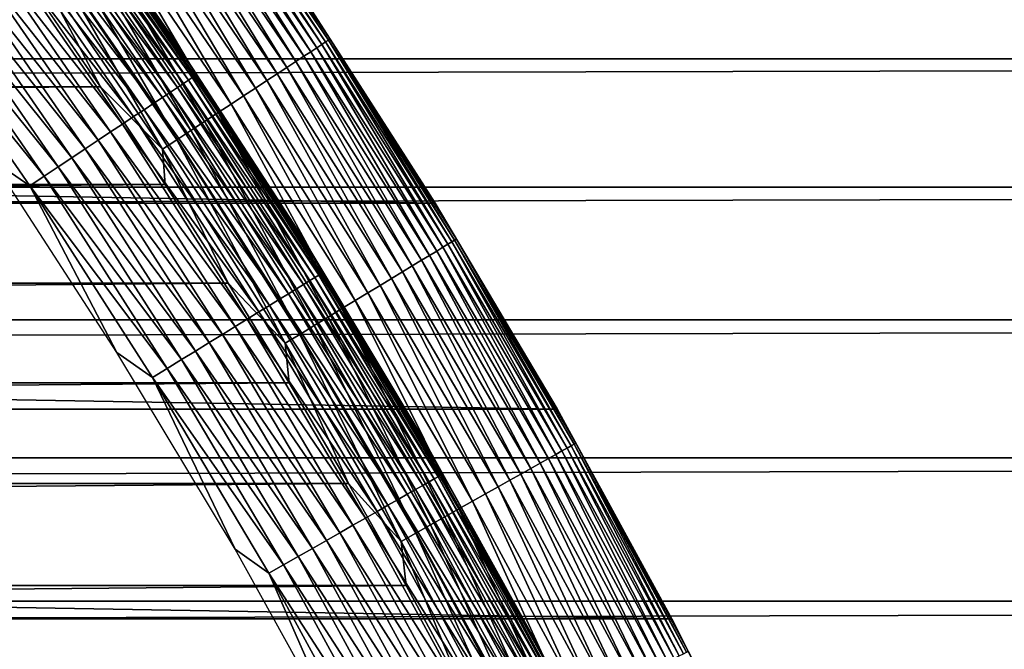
# Model space of a CAD drawing. Header units: millimetres. Extents: x -161 to 161, y -94 to 1149.
# Tile 561 of 656: x 100.12 to 104.64, y -42.94 to -40.05. Entities that reach past the tile are written whole.
import ezdxf

# ---------------------------------------------------------------- set-up
doc = ezdxf.new("R2010")
doc.units = ezdxf.units.MM
doc.header["$LTSCALE"] = 81.481481
for name, color, linetype in [('370', 7, 'CONTINUOUS'), ('371', 7, 'CONTINUOUS'), ('425', 7, 'CONTINUOUS'), ('426', 7, 'CONTINUOUS'), ('427', 7, 'CONTINUOUS'), ('429', 7, 'CONTINUOUS'), ('430', 7, 'CONTINUOUS')]:
    doc.layers.add(name, color=color, linetype=linetype)

msp = doc.modelspace()

# ---------------------------------------------------------------- linework, layer by layer
at = {"layer": '370', "color": 7, "linetype": 'CONTINUOUS', "true_color": 0xffe664}
for points in [[(129, -43.7552, -27.8524), (-129, -43.7552, -27.8524), (129, -36.1067, -8.4551), (129, -43.7552, -27.8524)], [(129, -36.1067, -8.4551), (-129, -43.7552, -27.8524), (1.4959, -37.5073, -12.0071), (129, -36.1067, -8.4551)]]:
    msp.add_3dface(points, dxfattribs=at)
at = {"layer": '371', "color": 7, "linetype": 'CONTINUOUS', "true_color": 0xffe664}
for points in [[(-129, -39.6653, 14.5398), (-129, -40.2291, 15.2072), (129, -39.6653, 14.5398), (-129, -39.6653, 14.5398)], [(129, -39.6653, 14.5398), (-129, -40.2291, 15.2072), (129, -40.2291, 15.2072), (129, -39.6653, 14.5398)], [(-129, -40.2291, 15.2072), (-129, -40.8165, 15.8518), (129, -40.2291, 15.2072), (-129, -40.2291, 15.2072)], [(129, -40.2291, 15.2072), (-129, -40.8165, 15.8518), (129, -40.8165, 15.8518), (129, -40.2291, 15.2072)], [(-129, -40.8165, 15.8518), (-129, -41.4249, 16.4707), (129, -40.8165, 15.8518), (-129, -40.8165, 15.8518)], [(129, -40.8165, 15.8518), (-129, -41.4249, 16.4707), (129, -41.4249, 16.4707), (129, -40.8165, 15.8518)], [(-129, -41.4249, 16.4707), (-129, -42.0574, 17.0665), (129, -41.4249, 16.4707), (-129, -41.4249, 16.4707)], [(129, -41.4249, 16.4707), (-129, -42.0574, 17.0665), (129, -42.0574, 17.0665), (129, -41.4249, 16.4707)], [(-129, -42.0574, 17.0665), (-129, -42.7146, 17.6403), (129, -42.0574, 17.0665), (-129, -42.0574, 17.0665)], [(129, -42.0574, 17.0665), (-129, -42.7146, 17.6403), (129, -42.7146, 17.6403), (129, -42.0574, 17.0665)], [(-129, -42.7146, 17.6403), (-129, -43.3939, 18.1899), (129, -42.7146, 17.6403), (-129, -42.7146, 17.6403)], [(129, -42.7146, 17.6403), (-129, -43.3939, 18.1899), (129, -43.3939, 18.1899), (129, -42.7146, 17.6403)]]:
    msp.add_3dface(points, dxfattribs=at)
at = {"layer": '425', "linetype": 'CONTINUOUS'}
for points in [[(49.8105, -39.9138, -46.2096), (49.5061, -40.3567, -46.2096), (100.1895, -39.9138, -46.2096), (49.8105, -39.9138, -46.2096)], [(100.1895, -39.9138, -46.2096), (49.5061, -40.3567, -46.2096), (100.4939, -40.3567, -46.2096), (100.1895, -39.9138, -46.2096)], [(49.5061, -40.3567, -46.2096), (49.2096, -40.8045, -46.2096), (100.4939, -40.3567, -46.2096), (49.5061, -40.3567, -46.2096)], [(100.4939, -40.3567, -46.2096), (49.2096, -40.8045, -46.2096), (100.7904, -40.8045, -46.2096), (100.4939, -40.3567, -46.2096)], [(49.2096, -40.8045, -46.2096), (48.9214, -41.2568, -46.2096), (100.7904, -40.8045, -46.2096), (49.2096, -40.8045, -46.2096)], [(100.7904, -40.8045, -46.2096), (48.9214, -41.2568, -46.2096), (101.0786, -41.2568, -46.2096), (100.7904, -40.8045, -46.2096)], [(48.9214, -41.2568, -46.2096), (48.6417, -41.7133, -46.2096), (101.0786, -41.2568, -46.2096), (48.9214, -41.2568, -46.2096)], [(101.0786, -41.2568, -46.2096), (48.6417, -41.7133, -46.2096), (101.3583, -41.7133, -46.2096), (101.0786, -41.2568, -46.2096)], [(48.6417, -41.7133, -46.2096), (48.3697, -42.1751, -46.2096), (101.3583, -41.7133, -46.2096), (48.6417, -41.7133, -46.2096)], [(101.3583, -41.7133, -46.2096), (48.3697, -42.1751, -46.2096), (101.6303, -42.1751, -46.2096), (101.3583, -41.7133, -46.2096)], [(48.3697, -42.1751, -46.2096), (48.1055, -42.6424, -46.2096), (101.6303, -42.1751, -46.2096), (48.3697, -42.1751, -46.2096)], [(101.6303, -42.1751, -46.2096), (48.1055, -42.6424, -46.2096), (101.8945, -42.6424, -46.2096), (101.6303, -42.1751, -46.2096)], [(48.1055, -42.6424, -46.2096), (47.8492, -43.1146, -46.2096), (101.8945, -42.6424, -46.2096), (48.1055, -42.6424, -46.2096)], [(101.8945, -42.6424, -46.2096), (47.8492, -43.1146, -46.2096), (102.1508, -43.1146, -46.2096), (101.8945, -42.6424, -46.2096)]]:
    msp.add_3dface(points, dxfattribs=at)
at = {"layer": '426', "linetype": 'CONTINUOUS'}
for points in [[(48.5629, -39.9676, -66.2096), (102.0281, -40.8904, -66.2096), (47.9719, -40.8904, -66.2096), (48.5629, -39.9676, -66.2096)], [(101.4371, -39.9676, -66.2096), (102.0281, -40.8904, -66.2096), (48.5629, -39.9676, -66.2096), (101.4371, -39.9676, -66.2096)], [(47.9719, -40.8904, -66.2096), (102.5874, -41.8339, -66.2096), (47.4126, -41.8339, -66.2096), (47.9719, -40.8904, -66.2096)], [(102.0281, -40.8904, -66.2096), (102.5874, -41.8339, -66.2096), (47.9719, -40.8904, -66.2096), (102.0281, -40.8904, -66.2096)], [(47.4126, -41.8339, -66.2096), (103.1131, -42.7948, -66.2096), (46.8869, -42.7948, -66.2096), (47.4126, -41.8339, -66.2096)], [(102.5874, -41.8339, -66.2096), (103.1131, -42.7948, -66.2096), (47.4126, -41.8339, -66.2096), (102.5874, -41.8339, -66.2096)], [(46.8869, -42.7948, -66.2096), (103.6056, -43.7741, -66.2096), (46.3944, -43.7741, -66.2096), (46.8869, -42.7948, -66.2096)], [(103.1131, -42.7948, -66.2096), (103.6056, -43.7741, -66.2096), (46.8869, -42.7948, -66.2096), (103.1131, -42.7948, -66.2096)]]:
    msp.add_3dface(points, dxfattribs=at)
at = {"layer": '427', "linetype": 'CONTINUOUS'}
for points in [[(102.0281, -40.8904, -66.2096), (101.4371, -39.9676, -66.2096), (102.0283, -40.8906, -47.2096), (102.0281, -40.8904, -66.2096)], [(102.0283, -40.8906, -47.2096), (101.4371, -39.9676, -66.2096), (101.4372, -39.9676, -47.2096), (102.0283, -40.8906, -47.2096)], [(102.5874, -41.8339, -66.2096), (102.0281, -40.8904, -66.2096), (102.5872, -41.8335, -47.2096), (102.5874, -41.8339, -66.2096)], [(102.5872, -41.8335, -47.2096), (102.0281, -40.8904, -66.2096), (102.0283, -40.8906, -47.2096), (102.5872, -41.8335, -47.2096)], [(103.1132, -42.795, -47.2096), (102.5874, -41.8339, -66.2096), (102.5872, -41.8335, -47.2096), (103.1132, -42.795, -47.2096)], [(103.1131, -42.7948, -66.2096), (102.5874, -41.8339, -66.2096), (103.1132, -42.795, -47.2096), (103.1131, -42.7948, -66.2096)], [(103.6056, -43.7741, -66.2096), (103.1131, -42.7948, -66.2096), (103.6058, -43.7742, -47.2096), (103.6056, -43.7741, -66.2096)], [(103.6058, -43.7742, -47.2096), (103.1131, -42.7948, -66.2096), (103.1132, -42.795, -47.2096), (103.6058, -43.7742, -47.2096)]]:
    msp.add_3dface(points, dxfattribs=at)
at = {"layer": '429', "linetype": 'CONTINUOUS'}
for points in [[(100.8991, -39.2684, -46.9017), (101.5082, -40.1633, -46.9017), (100.9165, -39.2562, -46.9773), (100.8991, -39.2684, -46.9017)], [(100.9165, -39.2562, -46.9773), (101.5259, -40.1516, -46.9773), (100.9289, -39.2474, -47.0544), (100.9165, -39.2562, -46.9773)], [(100.9165, -39.2562, -46.9773), (101.5082, -40.1633, -46.9017), (101.5259, -40.1516, -46.9773), (100.9165, -39.2562, -46.9773)], [(100.9289, -39.2474, -47.0544), (101.5387, -40.1433, -47.0544), (100.9364, -39.2421, -47.1325), (100.9289, -39.2474, -47.0544)], [(100.9289, -39.2474, -47.0544), (101.5259, -40.1516, -46.9773), (101.5387, -40.1433, -47.0544), (100.9289, -39.2474, -47.0544)], [(101.4372, -39.9676, -47.2096), (100.9364, -39.2421, -47.1325), (101.5463, -40.1383, -47.1325), (101.4372, -39.9676, -47.2096)], [(100.9364, -39.2421, -47.1325), (101.5387, -40.1433, -47.0544), (101.5463, -40.1383, -47.1325), (100.9364, -39.2421, -47.1325)], [(100.8188, -39.3251, -46.6879), (101.426, -40.2172, -46.6879), (100.8501, -39.303, -46.7565), (100.8188, -39.3251, -46.6879)], [(100.8501, -39.303, -46.7565), (101.458, -40.1962, -46.7565), (100.8769, -39.2841, -46.8279), (100.8501, -39.303, -46.7565)], [(100.8501, -39.303, -46.7565), (101.426, -40.2172, -46.6879), (101.458, -40.1962, -46.7565), (100.8501, -39.303, -46.7565)], [(100.8769, -39.2841, -46.8279), (101.4855, -40.1782, -46.8279), (100.8991, -39.2684, -46.9017), (100.8769, -39.2841, -46.8279)], [(100.8769, -39.2841, -46.8279), (101.458, -40.1962, -46.7565), (101.4855, -40.1782, -46.8279), (100.8769, -39.2841, -46.8279)], [(100.8991, -39.2684, -46.9017), (101.4855, -40.1782, -46.8279), (101.5082, -40.1633, -46.9017), (100.8991, -39.2684, -46.9017)], [(100.7435, -39.3783, -46.5607), (101.3489, -40.2678, -46.5607), (100.7832, -39.3502, -46.6225), (100.7435, -39.3783, -46.5607)], [(100.7832, -39.3502, -46.6225), (101.3895, -40.2411, -46.6225), (100.8188, -39.3251, -46.6879), (100.7832, -39.3502, -46.6225)], [(100.7832, -39.3502, -46.6225), (101.3489, -40.2678, -46.5607), (101.3895, -40.2411, -46.6225), (100.7832, -39.3502, -46.6225)], [(100.8188, -39.3251, -46.6879), (101.3895, -40.2411, -46.6225), (101.426, -40.2172, -46.6879), (100.8188, -39.3251, -46.6879)], [(100.6999, -39.409, -46.5029), (101.3043, -40.297, -46.5029), (100.7435, -39.3783, -46.5607), (100.6999, -39.409, -46.5029)], [(100.7435, -39.3783, -46.5607), (101.3043, -40.297, -46.5029), (101.3489, -40.2678, -46.5607), (100.7435, -39.3783, -46.5607)], [(100.6024, -39.4779, -46.4009), (101.2045, -40.3625, -46.4009), (100.6528, -39.4423, -46.4496), (100.6024, -39.4779, -46.4009)], [(100.6528, -39.4423, -46.4496), (101.2561, -40.3287, -46.4496), (100.6999, -39.409, -46.5029), (100.6528, -39.4423, -46.4496)], [(100.6528, -39.4423, -46.4496), (101.2045, -40.3625, -46.4009), (101.2561, -40.3287, -46.4496), (100.6528, -39.4423, -46.4496)], [(100.6999, -39.409, -46.5029), (101.2561, -40.3287, -46.4496), (101.3043, -40.297, -46.5029), (100.6999, -39.409, -46.5029)], [(100.549, -39.5155, -46.3572), (101.1498, -40.3983, -46.3572), (100.6024, -39.4779, -46.4009), (100.549, -39.5155, -46.3572)], [(100.6024, -39.4779, -46.4009), (101.1498, -40.3983, -46.3572), (101.2045, -40.3625, -46.4009), (100.6024, -39.4779, -46.4009)], [(100.493, -39.5551, -46.3187), (101.0925, -40.4359, -46.3187), (100.549, -39.5155, -46.3572), (100.493, -39.5551, -46.3187)], [(100.549, -39.5155, -46.3572), (101.0925, -40.4359, -46.3187), (101.1498, -40.3983, -46.3572), (100.549, -39.5155, -46.3572)], [(100.4347, -39.5962, -46.2858), (101.0328, -40.4751, -46.2858), (100.493, -39.5551, -46.3187), (100.4347, -39.5962, -46.2858)], [(100.493, -39.5551, -46.3187), (101.0328, -40.4751, -46.2858), (101.0925, -40.4359, -46.3187), (100.493, -39.5551, -46.3187)], [(100.3745, -39.6387, -46.2586), (100.9712, -40.5155, -46.2586), (100.4347, -39.5962, -46.2858), (100.3745, -39.6387, -46.2586)], [(100.4347, -39.5962, -46.2858), (100.9712, -40.5155, -46.2586), (101.0328, -40.4751, -46.2858), (100.4347, -39.5962, -46.2858)], [(100.3127, -39.6824, -46.2372), (100.9079, -40.557, -46.2372), (100.3745, -39.6387, -46.2586), (100.3127, -39.6824, -46.2372)], [(100.3745, -39.6387, -46.2586), (100.9079, -40.557, -46.2372), (100.9712, -40.5155, -46.2586), (100.3745, -39.6387, -46.2586)], [(100.2497, -39.7268, -46.2219), (100.8435, -40.5993, -46.2219), (100.3127, -39.6824, -46.2372), (100.2497, -39.7268, -46.2219)], [(100.3127, -39.6824, -46.2372), (100.8435, -40.5993, -46.2219), (100.9079, -40.557, -46.2372), (100.3127, -39.6824, -46.2372)], [(100.1859, -39.7718, -46.2126), (100.7782, -40.6421, -46.2126), (100.2497, -39.7268, -46.2219), (100.1859, -39.7718, -46.2126)], [(100.2497, -39.7268, -46.2219), (100.7782, -40.6421, -46.2126), (100.8435, -40.5993, -46.2219), (100.2497, -39.7268, -46.2219)], [(100.1895, -39.9138, -46.2096), (100.4939, -40.3567, -46.2096), (100.1859, -39.7718, -46.2126), (100.1895, -39.9138, -46.2096)], [(100.1859, -39.7718, -46.2126), (100.4939, -40.3567, -46.2096), (100.7782, -40.6421, -46.2126), (100.1859, -39.7718, -46.2126)], [(102.0283, -40.8906, -47.2096), (101.4372, -39.9676, -47.2096), (101.5463, -40.1383, -47.1325), (102.0283, -40.8906, -47.2096)], [(101.4855, -40.1782, -46.8279), (102.0631, -41.0925, -46.8279), (101.5082, -40.1633, -46.9017), (101.4855, -40.1782, -46.8279)], [(101.5082, -40.1633, -46.9017), (102.0863, -41.0785, -46.9017), (101.5259, -40.1516, -46.9773), (101.5082, -40.1633, -46.9017)], [(101.5082, -40.1633, -46.9017), (102.0631, -41.0925, -46.8279), (102.0863, -41.0785, -46.9017), (101.5082, -40.1633, -46.9017)], [(101.5259, -40.1516, -46.9773), (102.1045, -41.0674, -46.9773), (101.5387, -40.1433, -47.0544), (101.5259, -40.1516, -46.9773)], [(101.5259, -40.1516, -46.9773), (102.0863, -41.0785, -46.9017), (102.1045, -41.0674, -46.9773), (101.5259, -40.1516, -46.9773)], [(101.5387, -40.1433, -47.0544), (102.1175, -41.0595, -47.0544), (101.5463, -40.1383, -47.1325), (101.5387, -40.1433, -47.0544)], [(101.5387, -40.1433, -47.0544), (102.1045, -41.0674, -46.9773), (102.1175, -41.0595, -47.0544), (101.5387, -40.1433, -47.0544)], [(102.0283, -40.8906, -47.2096), (101.5463, -40.1383, -47.1325), (102.1253, -41.0548, -47.1325), (102.0283, -40.8906, -47.2096)], [(101.5463, -40.1383, -47.1325), (102.1175, -41.0595, -47.0544), (102.1253, -41.0548, -47.1325), (101.5463, -40.1383, -47.1325)], [(101.426, -40.2172, -46.6879), (102.0023, -41.1295, -46.6879), (101.458, -40.1962, -46.7565), (101.426, -40.2172, -46.6879)], [(101.458, -40.1962, -46.7565), (102.0351, -41.1096, -46.7565), (101.4855, -40.1782, -46.8279), (101.458, -40.1962, -46.7565)], [(101.458, -40.1962, -46.7565), (102.0023, -41.1295, -46.6879), (102.0351, -41.1096, -46.7565), (101.458, -40.1962, -46.7565)], [(101.4855, -40.1782, -46.8279), (102.0351, -41.1096, -46.7565), (102.0631, -41.0925, -46.8279), (101.4855, -40.1782, -46.8279)], [(101.3489, -40.2678, -46.5607), (101.9235, -41.1774, -46.5607), (101.3895, -40.2411, -46.6225), (101.3489, -40.2678, -46.5607)], [(101.3895, -40.2411, -46.6225), (101.9651, -41.1522, -46.6225), (101.426, -40.2172, -46.6879), (101.3895, -40.2411, -46.6225)], [(101.3895, -40.2411, -46.6225), (101.9235, -41.1774, -46.5607), (101.9651, -41.1522, -46.6225), (101.3895, -40.2411, -46.6225)], [(101.426, -40.2172, -46.6879), (101.9651, -41.1522, -46.6225), (102.0023, -41.1295, -46.6879), (101.426, -40.2172, -46.6879)], [(101.2561, -40.3287, -46.4496), (101.8287, -41.2351, -46.4496), (101.3043, -40.297, -46.5029), (101.2561, -40.3287, -46.4496)], [(101.3043, -40.297, -46.5029), (101.878, -41.2051, -46.5029), (101.3489, -40.2678, -46.5607), (101.3043, -40.297, -46.5029)], [(101.3043, -40.297, -46.5029), (101.8287, -41.2351, -46.4496), (101.878, -41.2051, -46.5029), (101.3043, -40.297, -46.5029)], [(101.3489, -40.2678, -46.5607), (101.878, -41.2051, -46.5029), (101.9235, -41.1774, -46.5607), (101.3489, -40.2678, -46.5607)], [(101.2045, -40.3625, -46.4009), (101.776, -41.2672, -46.4009), (101.2561, -40.3287, -46.4496), (101.2045, -40.3625, -46.4009)], [(101.2561, -40.3287, -46.4496), (101.776, -41.2672, -46.4009), (101.8287, -41.2351, -46.4496), (101.2561, -40.3287, -46.4496)], [(100.4939, -40.3567, -46.2096), (100.7904, -40.8045, -46.2096), (100.7782, -40.6421, -46.2126), (100.4939, -40.3567, -46.2096)], [(101.1498, -40.3983, -46.3572), (101.7202, -41.3011, -46.3572), (101.2045, -40.3625, -46.4009), (101.1498, -40.3983, -46.3572)], [(101.2045, -40.3625, -46.4009), (101.7202, -41.3011, -46.3572), (101.776, -41.2672, -46.4009), (101.2045, -40.3625, -46.4009)], [(101.0328, -40.4751, -46.2858), (101.6006, -41.3738, -46.2858), (101.0925, -40.4359, -46.3187), (101.0328, -40.4751, -46.2858)], [(101.0925, -40.4359, -46.3187), (101.6616, -41.3367, -46.3187), (101.1498, -40.3983, -46.3572), (101.0925, -40.4359, -46.3187)], [(101.0925, -40.4359, -46.3187), (101.6006, -41.3738, -46.2858), (101.6616, -41.3367, -46.3187), (101.0925, -40.4359, -46.3187)], [(101.1498, -40.3983, -46.3572), (101.6616, -41.3367, -46.3187), (101.7202, -41.3011, -46.3572), (101.1498, -40.3983, -46.3572)], [(100.9712, -40.5155, -46.2586), (101.5376, -41.4121, -46.2586), (101.0328, -40.4751, -46.2858), (100.9712, -40.5155, -46.2586)], [(101.0328, -40.4751, -46.2858), (101.5376, -41.4121, -46.2586), (101.6006, -41.3738, -46.2858), (101.0328, -40.4751, -46.2858)], [(100.9079, -40.557, -46.2372), (101.473, -41.4514, -46.2372), (100.9712, -40.5155, -46.2586), (100.9079, -40.557, -46.2372)], [(100.9712, -40.5155, -46.2586), (101.473, -41.4514, -46.2372), (101.5376, -41.4121, -46.2586), (100.9712, -40.5155, -46.2586)], [(100.8435, -40.5993, -46.2219), (101.4071, -41.4915, -46.2219), (100.9079, -40.557, -46.2372), (100.8435, -40.5993, -46.2219)], [(100.9079, -40.557, -46.2372), (101.4071, -41.4915, -46.2219), (101.473, -41.4514, -46.2372), (100.9079, -40.557, -46.2372)], [(100.7782, -40.6421, -46.2126), (101.3404, -41.532, -46.2126), (100.8435, -40.5993, -46.2219), (100.7782, -40.6421, -46.2126)], [(100.8435, -40.5993, -46.2219), (101.3404, -41.532, -46.2126), (101.4071, -41.4915, -46.2219), (100.8435, -40.5993, -46.2219)], [(100.7904, -40.8045, -46.2096), (101.0786, -41.2568, -46.2096), (100.7782, -40.6421, -46.2126), (100.7904, -40.8045, -46.2096)], [(100.7782, -40.6421, -46.2126), (101.0786, -41.2568, -46.2096), (101.3404, -41.532, -46.2126), (100.7782, -40.6421, -46.2126)], [(102.5872, -41.8335, -47.2096), (102.0283, -40.8906, -47.2096), (102.1253, -41.0548, -47.1325), (102.5872, -41.8335, -47.2096)], [(102.0863, -41.0785, -46.9017), (102.6329, -42.0128, -46.9017), (102.1045, -41.0674, -46.9773), (102.0863, -41.0785, -46.9017)], [(102.1045, -41.0674, -46.9773), (102.6514, -42.0024, -46.9773), (102.1175, -41.0595, -47.0544), (102.1045, -41.0674, -46.9773)], [(102.1045, -41.0674, -46.9773), (102.6329, -42.0128, -46.9017), (102.6514, -42.0024, -46.9773), (102.1045, -41.0674, -46.9773)], [(102.1175, -41.0595, -47.0544), (102.6647, -41.9949, -47.0544), (102.1253, -41.0548, -47.1325), (102.1175, -41.0595, -47.0544)], [(102.1175, -41.0595, -47.0544), (102.6514, -42.0024, -46.9773), (102.6647, -41.9949, -47.0544), (102.1175, -41.0595, -47.0544)], [(102.5872, -41.8335, -47.2096), (102.1253, -41.0548, -47.1325), (102.6726, -41.9905, -47.1325), (102.5872, -41.8335, -47.2096)], [(102.1253, -41.0548, -47.1325), (102.6647, -41.9949, -47.0544), (102.6726, -41.9905, -47.1325), (102.1253, -41.0548, -47.1325)], [(102.0023, -41.1295, -46.6879), (102.5472, -42.061, -46.6879), (102.0351, -41.1096, -46.7565), (102.0023, -41.1295, -46.6879)], [(102.0351, -41.1096, -46.7565), (102.5806, -42.0422, -46.7565), (102.0631, -41.0925, -46.8279), (102.0351, -41.1096, -46.7565)], [(102.0351, -41.1096, -46.7565), (102.5472, -42.061, -46.6879), (102.5806, -42.0422, -46.7565), (102.0351, -41.1096, -46.7565)], [(102.0631, -41.0925, -46.8279), (102.6092, -42.0261, -46.8279), (102.0863, -41.0785, -46.9017), (102.0631, -41.0925, -46.8279)], [(102.0631, -41.0925, -46.8279), (102.5806, -42.0422, -46.7565), (102.6092, -42.0261, -46.8279), (102.0631, -41.0925, -46.8279)], [(102.0863, -41.0785, -46.9017), (102.6092, -42.0261, -46.8279), (102.6329, -42.0128, -46.9017), (102.0863, -41.0785, -46.9017)], [(101.9235, -41.1774, -46.5607), (102.4668, -42.1062, -46.5607), (101.9651, -41.1522, -46.6225), (101.9235, -41.1774, -46.5607)], [(101.9651, -41.1522, -46.6225), (102.5092, -42.0824, -46.6225), (102.0023, -41.1295, -46.6879), (101.9651, -41.1522, -46.6225)], [(101.9651, -41.1522, -46.6225), (102.4668, -42.1062, -46.5607), (102.5092, -42.0824, -46.6225), (101.9651, -41.1522, -46.6225)], [(102.0023, -41.1295, -46.6879), (102.5092, -42.0824, -46.6225), (102.5472, -42.061, -46.6879), (102.0023, -41.1295, -46.6879)], [(101.8287, -41.2351, -46.4496), (102.3701, -42.1606, -46.4496), (101.878, -41.2051, -46.5029), (101.8287, -41.2351, -46.4496)], [(101.878, -41.2051, -46.5029), (102.4204, -42.1323, -46.5029), (101.9235, -41.1774, -46.5607), (101.878, -41.2051, -46.5029)], [(101.878, -41.2051, -46.5029), (102.3701, -42.1606, -46.4496), (102.4204, -42.1323, -46.5029), (101.878, -41.2051, -46.5029)], [(101.9235, -41.1774, -46.5607), (102.4204, -42.1323, -46.5029), (102.4668, -42.1062, -46.5607), (101.9235, -41.1774, -46.5607)], [(101.776, -41.2672, -46.4009), (102.3163, -42.1908, -46.4009), (101.8287, -41.2351, -46.4496), (101.776, -41.2672, -46.4009)], [(101.8287, -41.2351, -46.4496), (102.3163, -42.1908, -46.4009), (102.3701, -42.1606, -46.4496), (101.8287, -41.2351, -46.4496)], [(101.0786, -41.2568, -46.2096), (101.3583, -41.7133, -46.2096), (101.3404, -41.532, -46.2126), (101.0786, -41.2568, -46.2096)], [(101.7202, -41.3011, -46.3572), (102.2594, -42.2228, -46.3572), (101.776, -41.2672, -46.4009), (101.7202, -41.3011, -46.3572)], [(101.776, -41.2672, -46.4009), (102.2594, -42.2228, -46.3572), (102.3163, -42.1908, -46.4009), (101.776, -41.2672, -46.4009)], [(101.6006, -41.3738, -46.2858), (102.1374, -42.2914, -46.2858), (101.6616, -41.3367, -46.3187), (101.6006, -41.3738, -46.2858)], [(101.6616, -41.3367, -46.3187), (102.1996, -42.2564, -46.3187), (101.7202, -41.3011, -46.3572), (101.6616, -41.3367, -46.3187)], [(101.6616, -41.3367, -46.3187), (102.1374, -42.2914, -46.2858), (102.1996, -42.2564, -46.3187), (101.6616, -41.3367, -46.3187)], [(101.7202, -41.3011, -46.3572), (102.1996, -42.2564, -46.3187), (102.2594, -42.2228, -46.3572), (101.7202, -41.3011, -46.3572)], [(101.5376, -41.4121, -46.2586), (102.0731, -42.3275, -46.2586), (101.6006, -41.3738, -46.2858), (101.5376, -41.4121, -46.2586)], [(101.6006, -41.3738, -46.2858), (102.0731, -42.3275, -46.2586), (102.1374, -42.2914, -46.2858), (101.6006, -41.3738, -46.2858)], [(101.473, -41.4514, -46.2372), (102.0072, -42.3646, -46.2372), (101.5376, -41.4121, -46.2586), (101.473, -41.4514, -46.2372)], [(101.5376, -41.4121, -46.2586), (102.0072, -42.3646, -46.2372), (102.0731, -42.3275, -46.2586), (101.5376, -41.4121, -46.2586)], [(101.4071, -41.4915, -46.2219), (101.94, -42.4024, -46.2219), (101.473, -41.4514, -46.2372), (101.4071, -41.4915, -46.2219)], [(101.473, -41.4514, -46.2372), (101.94, -42.4024, -46.2219), (102.0072, -42.3646, -46.2372), (101.473, -41.4514, -46.2372)], [(101.3404, -41.532, -46.2126), (101.8719, -42.4407, -46.2126), (101.4071, -41.4915, -46.2219), (101.3404, -41.532, -46.2126)], [(101.4071, -41.4915, -46.2219), (101.8719, -42.4407, -46.2126), (101.94, -42.4024, -46.2219), (101.4071, -41.4915, -46.2219)], [(101.3583, -41.7133, -46.2096), (101.6303, -42.1751, -46.2096), (101.3404, -41.532, -46.2126), (101.3583, -41.7133, -46.2096)], [(101.3404, -41.532, -46.2126), (101.6303, -42.1751, -46.2096), (101.8719, -42.4407, -46.2126), (101.3404, -41.532, -46.2126)], [(103.1132, -42.795, -47.2096), (102.5872, -41.8335, -47.2096), (102.6726, -41.9905, -47.1325), (103.1132, -42.795, -47.2096)], [(102.6092, -42.0261, -46.8279), (103.1231, -42.9778, -46.8279), (102.6329, -42.0128, -46.9017), (102.6092, -42.0261, -46.8279)], [(102.6329, -42.0128, -46.9017), (103.1472, -42.9653, -46.9017), (102.6514, -42.0024, -46.9773), (102.6329, -42.0128, -46.9017)], [(102.6329, -42.0128, -46.9017), (103.1231, -42.9778, -46.8279), (103.1472, -42.9653, -46.9017), (102.6329, -42.0128, -46.9017)], [(102.6514, -42.0024, -46.9773), (103.1661, -42.9555, -46.9773), (102.6647, -41.9949, -47.0544), (102.6514, -42.0024, -46.9773)], [(102.6514, -42.0024, -46.9773), (103.1472, -42.9653, -46.9017), (103.1661, -42.9555, -46.9773), (102.6514, -42.0024, -46.9773)], [(102.6647, -41.9949, -47.0544), (103.1796, -42.9485, -47.0544), (102.6726, -41.9905, -47.1325), (102.6647, -41.9949, -47.0544)], [(102.6647, -41.9949, -47.0544), (103.1661, -42.9555, -46.9773), (103.1796, -42.9485, -47.0544), (102.6647, -41.9949, -47.0544)], [(103.1132, -42.795, -47.2096), (102.6726, -41.9905, -47.1325), (103.1877, -42.9443, -47.1325), (103.1132, -42.795, -47.2096)], [(102.6726, -41.9905, -47.1325), (103.1796, -42.9485, -47.0544), (103.1877, -42.9443, -47.1325), (102.6726, -41.9905, -47.1325)], [(102.5092, -42.0824, -46.6225), (103.0212, -43.0306, -46.6225), (102.5472, -42.061, -46.6879), (102.5092, -42.0824, -46.6225)], [(102.5472, -42.061, -46.6879), (103.06, -43.0105, -46.6879), (102.5806, -42.0422, -46.7565), (102.5472, -42.061, -46.6879)], [(102.5472, -42.061, -46.6879), (103.0212, -43.0306, -46.6225), (103.06, -43.0105, -46.6879), (102.5472, -42.061, -46.6879)], [(102.5806, -42.0422, -46.7565), (103.094, -42.9929, -46.7565), (102.6092, -42.0261, -46.8279), (102.5806, -42.0422, -46.7565)], [(102.5806, -42.0422, -46.7565), (103.06, -43.0105, -46.6879), (103.094, -42.9929, -46.7565), (102.5806, -42.0422, -46.7565)], [(102.6092, -42.0261, -46.8279), (103.094, -42.9929, -46.7565), (103.1231, -42.9778, -46.8279), (102.6092, -42.0261, -46.8279)], [(102.4204, -42.1323, -46.5029), (102.9307, -43.0775, -46.5029), (102.4668, -42.1062, -46.5607), (102.4204, -42.1323, -46.5029)], [(102.4668, -42.1062, -46.5607), (102.9781, -43.0529, -46.5607), (102.5092, -42.0824, -46.6225), (102.4668, -42.1062, -46.5607)], [(102.4668, -42.1062, -46.5607), (102.9307, -43.0775, -46.5029), (102.9781, -43.0529, -46.5607), (102.4668, -42.1062, -46.5607)], [(102.5092, -42.0824, -46.6225), (102.9781, -43.0529, -46.5607), (103.0212, -43.0306, -46.6225), (102.5092, -42.0824, -46.6225)], [(102.3701, -42.1606, -46.4496), (102.8795, -43.104, -46.4496), (102.4204, -42.1323, -46.5029), (102.3701, -42.1606, -46.4496)], [(102.4204, -42.1323, -46.5029), (102.8795, -43.104, -46.4496), (102.9307, -43.0775, -46.5029), (102.4204, -42.1323, -46.5029)], [(101.6303, -42.1751, -46.2096), (101.8945, -42.6424, -46.2096), (101.8719, -42.4407, -46.2126), (101.6303, -42.1751, -46.2096)], [(102.2594, -42.2228, -46.3572), (102.7667, -43.1624, -46.3572), (102.3163, -42.1908, -46.4009), (102.2594, -42.2228, -46.3572)], [(102.3163, -42.1908, -46.4009), (102.8248, -43.1324, -46.4009), (102.3701, -42.1606, -46.4496), (102.3163, -42.1908, -46.4009)], [(102.3163, -42.1908, -46.4009), (102.7667, -43.1624, -46.3572), (102.8248, -43.1324, -46.4009), (102.3163, -42.1908, -46.4009)], [(102.3701, -42.1606, -46.4496), (102.8248, -43.1324, -46.4009), (102.8795, -43.104, -46.4496), (102.3701, -42.1606, -46.4496)], [(102.1996, -42.2564, -46.3187), (102.7059, -43.194, -46.3187), (102.2594, -42.2228, -46.3572), (102.1996, -42.2564, -46.3187)], [(102.2594, -42.2228, -46.3572), (102.7059, -43.194, -46.3187), (102.7667, -43.1624, -46.3572), (102.2594, -42.2228, -46.3572)], [(102.1374, -42.2914, -46.2858), (102.6425, -43.2268, -46.2858), (102.1996, -42.2564, -46.3187), (102.1374, -42.2914, -46.2858)], [(102.1996, -42.2564, -46.3187), (102.6425, -43.2268, -46.2858), (102.7059, -43.194, -46.3187), (102.1996, -42.2564, -46.3187)], [(102.0072, -42.3646, -46.2372), (102.5099, -43.2955, -46.2372), (102.0731, -42.3275, -46.2586), (102.0072, -42.3646, -46.2372)], [(102.0731, -42.3275, -46.2586), (102.577, -43.2607, -46.2586), (102.1374, -42.2914, -46.2858), (102.0731, -42.3275, -46.2586)], [(102.0731, -42.3275, -46.2586), (102.5099, -43.2955, -46.2372), (102.577, -43.2607, -46.2586), (102.0731, -42.3275, -46.2586)], [(102.1374, -42.2914, -46.2858), (102.577, -43.2607, -46.2586), (102.6425, -43.2268, -46.2858), (102.1374, -42.2914, -46.2858)], [(101.94, -42.4024, -46.2219), (102.4414, -43.331, -46.2219), (102.0072, -42.3646, -46.2372), (101.94, -42.4024, -46.2219)], [(102.0072, -42.3646, -46.2372), (102.4414, -43.331, -46.2219), (102.5099, -43.2955, -46.2372), (102.0072, -42.3646, -46.2372)], [(101.8719, -42.4407, -46.2126), (102.3721, -43.3669, -46.2126), (101.94, -42.4024, -46.2219), (101.8719, -42.4407, -46.2126)], [(101.94, -42.4024, -46.2219), (102.3721, -43.3669, -46.2126), (102.4414, -43.331, -46.2219), (101.94, -42.4024, -46.2219)], [(101.8945, -42.6424, -46.2096), (102.1508, -43.1146, -46.2096), (101.8719, -42.4407, -46.2126), (101.8945, -42.6424, -46.2096)], [(101.8719, -42.4407, -46.2126), (102.1508, -43.1146, -46.2096), (102.3721, -43.3669, -46.2126), (101.8719, -42.4407, -46.2126)], [(103.6058, -43.7742, -47.2096), (103.1132, -42.795, -47.2096), (103.1877, -42.9443, -47.1325), (103.6058, -43.7742, -47.2096)]]:
    msp.add_3dface(points, dxfattribs=at)
at = {"layer": '430', "color": 7, "linetype": 'CONTINUOUS', "true_color": 0xaaaaaa}
for points in [[(100.8245, -40.1311, -47.8096), (100.3243, -39.4167, -47.7325), (100.2009, -39.2405, -47.8096), (100.8245, -40.1311, -47.8096)], [(100.2872, -39.4432, -47.5017), (100.8971, -40.3268, -47.5017), (100.2651, -39.459, -47.4279), (100.2872, -39.4432, -47.5017)], [(100.3045, -39.4308, -47.5773), (100.9148, -40.3151, -47.5773), (100.2872, -39.4432, -47.5017), (100.3045, -39.4308, -47.5773)], [(100.2872, -39.4432, -47.5017), (100.9148, -40.3151, -47.5773), (100.8971, -40.3268, -47.5017), (100.2872, -39.4432, -47.5017)], [(100.3169, -39.422, -47.6544), (100.9275, -40.3066, -47.6544), (100.3045, -39.4308, -47.5773), (100.3169, -39.422, -47.6544)], [(100.3045, -39.4308, -47.5773), (100.9275, -40.3066, -47.6544), (100.9148, -40.3151, -47.5773), (100.3045, -39.4308, -47.5773)], [(100.3243, -39.4167, -47.7325), (100.9351, -40.3016, -47.7325), (100.3169, -39.422, -47.6544), (100.3243, -39.4167, -47.7325)], [(100.3169, -39.422, -47.6544), (100.9351, -40.3016, -47.7325), (100.9275, -40.3066, -47.6544), (100.3169, -39.422, -47.6544)], [(100.9351, -40.3016, -47.7325), (100.3243, -39.4167, -47.7325), (100.8245, -40.1311, -47.8096), (100.9351, -40.3016, -47.7325)], [(100.2385, -39.4781, -47.3565), (100.8472, -40.36, -47.3565), (100.2073, -39.5004, -47.2879), (100.2385, -39.4781, -47.3565)], [(100.2651, -39.459, -47.4279), (100.8745, -40.3418, -47.4279), (100.2385, -39.4781, -47.3565), (100.2651, -39.459, -47.4279)], [(100.2385, -39.4781, -47.3565), (100.8745, -40.3418, -47.4279), (100.8472, -40.36, -47.3565), (100.2385, -39.4781, -47.3565)], [(100.2651, -39.459, -47.4279), (100.8971, -40.3268, -47.5017), (100.8745, -40.3418, -47.4279), (100.2651, -39.459, -47.4279)], [(100.1718, -39.5258, -47.2225), (100.779, -40.4054, -47.2225), (100.1323, -39.5541, -47.1607), (100.1718, -39.5258, -47.2225)], [(100.2073, -39.5004, -47.2879), (100.8153, -40.3812, -47.2879), (100.1718, -39.5258, -47.2225), (100.2073, -39.5004, -47.2879)], [(100.1718, -39.5258, -47.2225), (100.8153, -40.3812, -47.2879), (100.779, -40.4054, -47.2225), (100.1718, -39.5258, -47.2225)], [(100.2073, -39.5004, -47.2879), (100.8472, -40.36, -47.3565), (100.8153, -40.3812, -47.2879), (100.2073, -39.5004, -47.2879)], [(100.1323, -39.5541, -47.1607), (100.7385, -40.4323, -47.1607), (100.089, -39.5852, -47.1029), (100.1323, -39.5541, -47.1607)], [(100.1323, -39.5541, -47.1607), (100.779, -40.4054, -47.2225), (100.7385, -40.4323, -47.1607), (100.1323, -39.5541, -47.1607)], [(100.0421, -39.6187, -47.0496), (100.6461, -40.4938, -47.0496), (99.9919, -39.6547, -47.0009), (100.0421, -39.6187, -47.0496)], [(100.089, -39.5852, -47.1029), (100.6941, -40.4618, -47.1029), (100.0421, -39.6187, -47.0496), (100.089, -39.5852, -47.1029)], [(100.0421, -39.6187, -47.0496), (100.6941, -40.4618, -47.1029), (100.6461, -40.4938, -47.0496), (100.0421, -39.6187, -47.0496)], [(100.089, -39.5852, -47.1029), (100.7385, -40.4323, -47.1607), (100.6941, -40.4618, -47.1029), (100.089, -39.5852, -47.1029)], [(99.9919, -39.6547, -47.0009), (100.5947, -40.5279, -47.0009), (99.9388, -39.6927, -46.9572), (99.9919, -39.6547, -47.0009)], [(99.9919, -39.6547, -47.0009), (100.6461, -40.4938, -47.0496), (100.5947, -40.5279, -47.0009), (99.9919, -39.6547, -47.0009)], [(99.9388, -39.6927, -46.9572), (100.5403, -40.5641, -46.9572), (99.883, -39.7326, -46.9187), (99.9388, -39.6927, -46.9572)], [(99.9388, -39.6927, -46.9572), (100.5947, -40.5279, -47.0009), (100.5403, -40.5641, -46.9572), (99.9388, -39.6927, -46.9572)], [(99.883, -39.7326, -46.9187), (100.4832, -40.6021, -46.9187), (99.825, -39.7742, -46.8858), (99.883, -39.7326, -46.9187)], [(99.883, -39.7326, -46.9187), (100.5403, -40.5641, -46.9572), (100.4832, -40.6021, -46.9187), (99.883, -39.7326, -46.9187)], [(99.825, -39.7742, -46.8858), (100.4238, -40.6416, -46.8858), (99.7651, -39.8171, -46.8586), (99.825, -39.7742, -46.8858)], [(99.825, -39.7742, -46.8858), (100.4832, -40.6021, -46.9187), (100.4238, -40.6416, -46.8858), (99.825, -39.7742, -46.8858)], [(99.7651, -39.8171, -46.8586), (100.3624, -40.6824, -46.8586), (99.7036, -39.8611, -46.8372), (99.7651, -39.8171, -46.8586)], [(99.7651, -39.8171, -46.8586), (100.4238, -40.6416, -46.8858), (100.3624, -40.6824, -46.8586), (99.7651, -39.8171, -46.8586)], [(99.7036, -39.8611, -46.8372), (100.2994, -40.7243, -46.8372), (99.6409, -39.906, -46.8219), (99.7036, -39.8611, -46.8372)], [(99.7036, -39.8611, -46.8372), (100.3624, -40.6824, -46.8586), (100.2994, -40.7243, -46.8372), (99.7036, -39.8611, -46.8372)], [(99.6409, -39.906, -46.8219), (100.2352, -40.767, -46.8219), (99.5774, -39.9514, -46.8126), (99.6409, -39.906, -46.8219)], [(99.6409, -39.906, -46.8219), (100.2994, -40.7243, -46.8372), (100.2352, -40.767, -46.8219), (99.6409, -39.906, -46.8219)], [(99.5774, -39.9514, -46.8126), (100.2352, -40.767, -46.8219), (100.1702, -40.8102, -46.8126), (99.5774, -39.9514, -46.8126)], [(99.5774, -39.9514, -46.8126), (100.1702, -40.8102, -46.8126), (99.9962, -40.6914, -46.8096), (99.5774, -39.9514, -46.8126)], [(101.4167, -41.043, -47.8096), (100.9351, -40.3016, -47.7325), (100.8245, -40.1311, -47.8096), (101.4167, -41.043, -47.8096)], [(100.9351, -40.3016, -47.7325), (101.515, -41.207, -47.7325), (100.9275, -40.3066, -47.6544), (100.9351, -40.3016, -47.7325)], [(101.515, -41.207, -47.7325), (100.9351, -40.3016, -47.7325), (101.4167, -41.043, -47.8096), (101.515, -41.207, -47.7325)], [(100.8745, -40.3418, -47.4279), (101.4531, -41.2452, -47.4279), (100.8472, -40.36, -47.3565), (100.8745, -40.3418, -47.4279)], [(100.8971, -40.3268, -47.5017), (101.4762, -41.2309, -47.5017), (100.8745, -40.3418, -47.4279), (100.8971, -40.3268, -47.5017)], [(100.8745, -40.3418, -47.4279), (101.4762, -41.2309, -47.5017), (101.4531, -41.2452, -47.4279), (100.8745, -40.3418, -47.4279)], [(100.9148, -40.3151, -47.5773), (101.4942, -41.2198, -47.5773), (100.8971, -40.3268, -47.5017), (100.9148, -40.3151, -47.5773)], [(100.8971, -40.3268, -47.5017), (101.4942, -41.2198, -47.5773), (101.4762, -41.2309, -47.5017), (100.8971, -40.3268, -47.5017)], [(100.9275, -40.3066, -47.6544), (101.5072, -41.2118, -47.6544), (100.9148, -40.3151, -47.5773), (100.9275, -40.3066, -47.6544)], [(100.9148, -40.3151, -47.5773), (101.5072, -41.2118, -47.6544), (101.4942, -41.2198, -47.5773), (100.9148, -40.3151, -47.5773)], [(100.9275, -40.3066, -47.6544), (101.515, -41.207, -47.7325), (101.5072, -41.2118, -47.6544), (100.9275, -40.3066, -47.6544)], [(100.8153, -40.3812, -47.2879), (101.3925, -41.2825, -47.2879), (100.779, -40.4054, -47.2225), (100.8153, -40.3812, -47.2879)], [(100.8472, -40.36, -47.3565), (101.4251, -41.2624, -47.3565), (100.8153, -40.3812, -47.2879), (100.8472, -40.36, -47.3565)], [(100.8153, -40.3812, -47.2879), (101.4251, -41.2624, -47.3565), (101.3925, -41.2825, -47.2879), (100.8153, -40.3812, -47.2879)], [(100.8472, -40.36, -47.3565), (101.4531, -41.2452, -47.4279), (101.4251, -41.2624, -47.3565), (100.8472, -40.36, -47.3565)], [(100.7385, -40.4323, -47.1607), (101.314, -41.3309, -47.1607), (100.6941, -40.4618, -47.1029), (100.7385, -40.4323, -47.1607)], [(100.779, -40.4054, -47.2225), (101.3554, -41.3054, -47.2225), (100.7385, -40.4323, -47.1607), (100.779, -40.4054, -47.2225)], [(100.7385, -40.4323, -47.1607), (101.3554, -41.3054, -47.2225), (101.314, -41.3309, -47.1607), (100.7385, -40.4323, -47.1607)], [(100.779, -40.4054, -47.2225), (101.3925, -41.2825, -47.2879), (101.3554, -41.3054, -47.2225), (100.779, -40.4054, -47.2225)], [(100.6941, -40.4618, -47.1029), (101.2686, -41.3589, -47.1029), (100.6461, -40.4938, -47.0496), (100.6941, -40.4618, -47.1029)], [(100.6941, -40.4618, -47.1029), (101.314, -41.3309, -47.1607), (101.2686, -41.3589, -47.1029), (100.6941, -40.4618, -47.1029)], [(100.5947, -40.5279, -47.0009), (101.167, -41.4215, -47.0009), (100.5403, -40.5641, -46.9572), (100.5947, -40.5279, -47.0009)], [(100.6461, -40.4938, -47.0496), (101.2195, -41.3891, -47.0496), (100.5947, -40.5279, -47.0009), (100.6461, -40.4938, -47.0496)], [(100.5947, -40.5279, -47.0009), (101.2195, -41.3891, -47.0496), (101.167, -41.4215, -47.0009), (100.5947, -40.5279, -47.0009)], [(100.6461, -40.4938, -47.0496), (101.2686, -41.3589, -47.1029), (101.2195, -41.3891, -47.0496), (100.6461, -40.4938, -47.0496)], [(100.5403, -40.5641, -46.9572), (101.1114, -41.4558, -46.9572), (100.4832, -40.6021, -46.9187), (100.5403, -40.5641, -46.9572)], [(100.5403, -40.5641, -46.9572), (101.167, -41.4215, -47.0009), (101.1114, -41.4558, -46.9572), (100.5403, -40.5641, -46.9572)], [(100.4832, -40.6021, -46.9187), (101.053, -41.4918, -46.9187), (100.4238, -40.6416, -46.8858), (100.4832, -40.6021, -46.9187)], [(100.4832, -40.6021, -46.9187), (101.1114, -41.4558, -46.9572), (101.053, -41.4918, -46.9187), (100.4832, -40.6021, -46.9187)], [(100.4238, -40.6416, -46.8858), (100.9922, -41.5292, -46.8858), (100.3624, -40.6824, -46.8586), (100.4238, -40.6416, -46.8858)], [(100.4238, -40.6416, -46.8858), (101.053, -41.4918, -46.9187), (100.9922, -41.5292, -46.8858), (100.4238, -40.6416, -46.8858)], [(99.9962, -40.6914, -46.8096), (100.1702, -40.8102, -46.8126), (100.5694, -41.5741, -46.8096), (99.9962, -40.6914, -46.8096)], [(100.3624, -40.6824, -46.8586), (100.9295, -41.5679, -46.8586), (100.2994, -40.7243, -46.8372), (100.3624, -40.6824, -46.8586)], [(100.3624, -40.6824, -46.8586), (100.9922, -41.5292, -46.8858), (100.9295, -41.5679, -46.8586), (100.3624, -40.6824, -46.8586)], [(100.2994, -40.7243, -46.8372), (100.8651, -41.6076, -46.8372), (100.2352, -40.767, -46.8219), (100.2994, -40.7243, -46.8372)], [(100.2994, -40.7243, -46.8372), (100.9295, -41.5679, -46.8586), (100.8651, -41.6076, -46.8372), (100.2994, -40.7243, -46.8372)], [(100.2352, -40.767, -46.8219), (100.7995, -41.648, -46.8219), (100.1702, -40.8102, -46.8126), (100.2352, -40.767, -46.8219)], [(100.2352, -40.767, -46.8219), (100.8651, -41.6076, -46.8372), (100.7995, -41.648, -46.8219), (100.2352, -40.767, -46.8219)], [(100.1702, -40.8102, -46.8126), (100.7995, -41.648, -46.8219), (100.733, -41.689, -46.8126), (100.1702, -40.8102, -46.8126)], [(100.1702, -40.8102, -46.8126), (100.733, -41.689, -46.8126), (100.5694, -41.5741, -46.8096), (100.1702, -40.8102, -46.8126)], [(101.9767, -41.975, -47.8096), (101.515, -41.207, -47.7325), (101.4167, -41.043, -47.8096), (101.9767, -41.975, -47.8096)], [(101.4531, -41.2452, -47.4279), (102.0001, -42.1679, -47.4279), (101.4251, -41.2624, -47.3565), (101.4531, -41.2452, -47.4279)], [(101.4762, -41.2309, -47.5017), (102.0236, -42.1545, -47.5017), (101.4531, -41.2452, -47.4279), (101.4762, -41.2309, -47.5017)], [(101.4531, -41.2452, -47.4279), (102.0236, -42.1545, -47.5017), (102.0001, -42.1679, -47.4279), (101.4531, -41.2452, -47.4279)], [(101.4942, -41.2198, -47.5773), (102.0421, -42.144, -47.5773), (101.4762, -41.2309, -47.5017), (101.4942, -41.2198, -47.5773)], [(101.4762, -41.2309, -47.5017), (102.0421, -42.144, -47.5773), (102.0236, -42.1545, -47.5017), (101.4762, -41.2309, -47.5017)], [(101.5072, -41.2118, -47.6544), (102.0553, -42.1365, -47.6544), (101.4942, -41.2198, -47.5773), (101.5072, -41.2118, -47.6544)], [(101.4942, -41.2198, -47.5773), (102.0553, -42.1365, -47.6544), (102.0421, -42.144, -47.5773), (101.4942, -41.2198, -47.5773)], [(101.515, -41.207, -47.7325), (102.0633, -42.1319, -47.7325), (101.5072, -41.2118, -47.6544), (101.515, -41.207, -47.7325)], [(101.5072, -41.2118, -47.6544), (102.0633, -42.1319, -47.7325), (102.0553, -42.1365, -47.6544), (101.5072, -41.2118, -47.6544)], [(102.0633, -42.1319, -47.7325), (101.515, -41.207, -47.7325), (101.9767, -41.975, -47.8096), (102.0633, -42.1319, -47.7325)], [(101.3925, -41.2825, -47.2879), (101.9382, -42.2032, -47.2879), (101.3554, -41.3054, -47.2225), (101.3925, -41.2825, -47.2879)], [(101.4251, -41.2624, -47.3565), (101.9716, -42.1842, -47.3565), (101.3925, -41.2825, -47.2879), (101.4251, -41.2624, -47.3565)], [(101.3925, -41.2825, -47.2879), (101.9716, -42.1842, -47.3565), (101.9382, -42.2032, -47.2879), (101.3925, -41.2825, -47.2879)], [(101.4251, -41.2624, -47.3565), (102.0001, -42.1679, -47.4279), (101.9716, -42.1842, -47.3565), (101.4251, -41.2624, -47.3565)], [(101.314, -41.3309, -47.1607), (101.8581, -42.2488, -47.1607), (101.2686, -41.3589, -47.1029), (101.314, -41.3309, -47.1607)], [(101.3554, -41.3054, -47.2225), (101.9004, -42.2248, -47.2225), (101.314, -41.3309, -47.1607), (101.3554, -41.3054, -47.2225)], [(101.314, -41.3309, -47.1607), (101.9004, -42.2248, -47.2225), (101.8581, -42.2488, -47.1607), (101.314, -41.3309, -47.1607)], [(101.3554, -41.3054, -47.2225), (101.9382, -42.2032, -47.2879), (101.9004, -42.2248, -47.2225), (101.3554, -41.3054, -47.2225)], [(101.2686, -41.3589, -47.1029), (101.8118, -42.2752, -47.1029), (101.2195, -41.3891, -47.0496), (101.2686, -41.3589, -47.1029)], [(101.2686, -41.3589, -47.1029), (101.8581, -42.2488, -47.1607), (101.8118, -42.2752, -47.1029), (101.2686, -41.3589, -47.1029)], [(101.167, -41.4215, -47.0009), (101.7081, -42.3343, -47.0009), (101.1114, -41.4558, -46.9572), (101.167, -41.4215, -47.0009)], [(101.2195, -41.3891, -47.0496), (101.7617, -42.3038, -47.0496), (101.167, -41.4215, -47.0009), (101.2195, -41.3891, -47.0496)], [(101.167, -41.4215, -47.0009), (101.7617, -42.3038, -47.0496), (101.7081, -42.3343, -47.0009), (101.167, -41.4215, -47.0009)], [(101.2195, -41.3891, -47.0496), (101.8118, -42.2752, -47.1029), (101.7617, -42.3038, -47.0496), (101.2195, -41.3891, -47.0496)], [(101.1114, -41.4558, -46.9572), (101.6513, -42.3666, -46.9572), (101.053, -41.4918, -46.9187), (101.1114, -41.4558, -46.9572)], [(101.1114, -41.4558, -46.9572), (101.7081, -42.3343, -47.0009), (101.6513, -42.3666, -46.9572), (101.1114, -41.4558, -46.9572)], [(101.053, -41.4918, -46.9187), (101.5917, -42.4006, -46.9187), (100.9922, -41.5292, -46.8858), (101.053, -41.4918, -46.9187)], [(101.053, -41.4918, -46.9187), (101.6513, -42.3666, -46.9572), (101.5917, -42.4006, -46.9187), (101.053, -41.4918, -46.9187)], [(100.9922, -41.5292, -46.8858), (101.5297, -42.4359, -46.8858), (100.9295, -41.5679, -46.8586), (100.9922, -41.5292, -46.8858)], [(100.9922, -41.5292, -46.8858), (101.5917, -42.4006, -46.9187), (101.5297, -42.4359, -46.8858), (100.9922, -41.5292, -46.8858)], [(100.5694, -41.5741, -46.8096), (100.733, -41.689, -46.8126), (101.1114, -42.4762, -46.8096), (100.5694, -41.5741, -46.8096)], [(100.8651, -41.6076, -46.8372), (101.3999, -42.5099, -46.8372), (100.7995, -41.648, -46.8219), (100.8651, -41.6076, -46.8372)], [(100.9295, -41.5679, -46.8586), (101.4657, -42.4724, -46.8586), (100.8651, -41.6076, -46.8372), (100.9295, -41.5679, -46.8586)], [(100.8651, -41.6076, -46.8372), (101.4657, -42.4724, -46.8586), (101.3999, -42.5099, -46.8372), (100.8651, -41.6076, -46.8372)], [(100.9295, -41.5679, -46.8586), (101.5297, -42.4359, -46.8858), (101.4657, -42.4724, -46.8586), (100.9295, -41.5679, -46.8586)], [(100.7995, -41.648, -46.8219), (101.333, -42.548, -46.8219), (100.733, -41.689, -46.8126), (100.7995, -41.648, -46.8219)], [(100.7995, -41.648, -46.8219), (101.3999, -42.5099, -46.8372), (101.333, -42.548, -46.8219), (100.7995, -41.648, -46.8219)], [(100.733, -41.689, -46.8126), (101.333, -42.548, -46.8219), (101.2651, -42.5866, -46.8126), (100.733, -41.689, -46.8126)], [(100.733, -41.689, -46.8126), (101.2651, -42.5866, -46.8126), (101.1114, -42.4762, -46.8096), (100.733, -41.689, -46.8126)], [(102.5038, -42.926, -47.8096), (102.0633, -42.1319, -47.7325), (101.9767, -41.975, -47.8096), (102.5038, -42.926, -47.8096)], [(102.0421, -42.144, -47.5773), (102.5577, -43.0866, -47.5773), (102.0236, -42.1545, -47.5017), (102.0421, -42.144, -47.5773)], [(102.0553, -42.1365, -47.6544), (102.5712, -43.0795, -47.6544), (102.0421, -42.144, -47.5773), (102.0553, -42.1365, -47.6544)], [(102.0421, -42.144, -47.5773), (102.5712, -43.0795, -47.6544), (102.5577, -43.0866, -47.5773), (102.0421, -42.144, -47.5773)], [(102.0633, -42.1319, -47.7325), (102.5793, -43.0753, -47.7325), (102.0553, -42.1365, -47.6544), (102.0633, -42.1319, -47.7325)], [(102.0553, -42.1365, -47.6544), (102.5793, -43.0753, -47.7325), (102.5712, -43.0795, -47.6544), (102.0553, -42.1365, -47.6544)], [(102.5793, -43.0753, -47.7325), (102.0633, -42.1319, -47.7325), (102.5038, -42.926, -47.8096), (102.5793, -43.0753, -47.7325)], [(101.9716, -42.1842, -47.3565), (102.4859, -43.1243, -47.3565), (101.9382, -42.2032, -47.2879), (101.9716, -42.1842, -47.3565)], [(102.0001, -42.1679, -47.4279), (102.5149, -43.1091, -47.4279), (101.9716, -42.1842, -47.3565), (102.0001, -42.1679, -47.4279)], [(101.9716, -42.1842, -47.3565), (102.5149, -43.1091, -47.4279), (102.4859, -43.1243, -47.3565), (101.9716, -42.1842, -47.3565)], [(102.0236, -42.1545, -47.5017), (102.5389, -43.0964, -47.5017), (102.0001, -42.1679, -47.4279), (102.0236, -42.1545, -47.5017)], [(102.0001, -42.1679, -47.4279), (102.5389, -43.0964, -47.5017), (102.5149, -43.1091, -47.4279), (102.0001, -42.1679, -47.4279)], [(102.0236, -42.1545, -47.5017), (102.5577, -43.0866, -47.5773), (102.5389, -43.0964, -47.5017), (102.0236, -42.1545, -47.5017)], [(101.9004, -42.2248, -47.2225), (102.4133, -43.1624, -47.2225), (101.8581, -42.2488, -47.1607), (101.9004, -42.2248, -47.2225)], [(101.9382, -42.2032, -47.2879), (102.4519, -43.1421, -47.2879), (101.9004, -42.2248, -47.2225), (101.9382, -42.2032, -47.2879)], [(101.9004, -42.2248, -47.2225), (102.4519, -43.1421, -47.2879), (102.4133, -43.1624, -47.2225), (101.9004, -42.2248, -47.2225)], [(101.9382, -42.2032, -47.2879), (102.4859, -43.1243, -47.3565), (102.4519, -43.1421, -47.2879), (101.9382, -42.2032, -47.2879)], [(101.8118, -42.2752, -47.1029), (102.3231, -43.2098, -47.1029), (101.7617, -42.3038, -47.0496), (101.8118, -42.2752, -47.1029)], [(101.8581, -42.2488, -47.1607), (102.3703, -43.185, -47.1607), (101.8118, -42.2752, -47.1029), (101.8581, -42.2488, -47.1607)], [(101.8118, -42.2752, -47.1029), (102.3703, -43.185, -47.1607), (102.3231, -43.2098, -47.1029), (101.8118, -42.2752, -47.1029)], [(101.8581, -42.2488, -47.1607), (102.4133, -43.1624, -47.2225), (102.3703, -43.185, -47.1607), (101.8581, -42.2488, -47.1607)], [(101.7081, -42.3343, -47.0009), (102.2174, -43.2652, -47.0009), (101.6513, -42.3666, -46.9572), (101.7081, -42.3343, -47.0009)], [(101.7617, -42.3038, -47.0496), (102.272, -43.2366, -47.0496), (101.7081, -42.3343, -47.0009), (101.7617, -42.3038, -47.0496)], [(101.7081, -42.3343, -47.0009), (102.272, -43.2366, -47.0496), (102.2174, -43.2652, -47.0009), (101.7081, -42.3343, -47.0009)], [(101.7617, -42.3038, -47.0496), (102.3231, -43.2098, -47.1029), (102.272, -43.2366, -47.0496), (101.7617, -42.3038, -47.0496)], [(101.6513, -42.3666, -46.9572), (102.1595, -43.2956, -46.9572), (101.5917, -42.4006, -46.9187), (101.6513, -42.3666, -46.9572)], [(101.6513, -42.3666, -46.9572), (102.2174, -43.2652, -47.0009), (102.1595, -43.2956, -46.9572), (101.6513, -42.3666, -46.9572)], [(101.5917, -42.4006, -46.9187), (102.0988, -43.3275, -46.9187), (101.5297, -42.4359, -46.8858), (101.5917, -42.4006, -46.9187)], [(101.5917, -42.4006, -46.9187), (102.1595, -43.2956, -46.9572), (102.0988, -43.3275, -46.9187), (101.5917, -42.4006, -46.9187)], [(101.5297, -42.4359, -46.8858), (102.0356, -43.3606, -46.8858), (101.4657, -42.4724, -46.8586), (101.5297, -42.4359, -46.8858)], [(101.5297, -42.4359, -46.8858), (102.0988, -43.3275, -46.9187), (102.0356, -43.3606, -46.8858), (101.5297, -42.4359, -46.8858)], [(101.1114, -42.4762, -46.8096), (101.2651, -42.5866, -46.8126), (101.6215, -43.3967, -46.8096), (101.1114, -42.4762, -46.8096)], [(101.3999, -42.5099, -46.8372), (101.9033, -43.43, -46.8372), (101.333, -42.548, -46.8219), (101.3999, -42.5099, -46.8372)], [(101.4657, -42.4724, -46.8586), (101.9703, -43.3949, -46.8586), (101.3999, -42.5099, -46.8372), (101.4657, -42.4724, -46.8586)], [(101.3999, -42.5099, -46.8372), (101.9703, -43.3949, -46.8586), (101.9033, -43.43, -46.8372), (101.3999, -42.5099, -46.8372)], [(101.4657, -42.4724, -46.8586), (102.0356, -43.3606, -46.8858), (101.9703, -43.3949, -46.8586), (101.4657, -42.4724, -46.8586)], [(101.333, -42.548, -46.8219), (101.8351, -43.4659, -46.8219), (101.2651, -42.5866, -46.8126), (101.333, -42.548, -46.8219)], [(101.333, -42.548, -46.8219), (101.9033, -43.43, -46.8372), (101.8351, -43.4659, -46.8219), (101.333, -42.548, -46.8219)], [(101.2651, -42.5866, -46.8126), (101.8351, -43.4659, -46.8219), (101.766, -43.5021, -46.8126), (101.2651, -42.5866, -46.8126)], [(101.2651, -42.5866, -46.8126), (101.766, -43.5021, -46.8126), (101.6215, -43.3967, -46.8096), (101.2651, -42.5866, -46.8126)], [(102.9974, -43.8947, -47.8096), (102.5793, -43.0753, -47.7325), (102.5038, -42.926, -47.8096), (102.9974, -43.8947, -47.8096)]]:
    msp.add_3dface(points, dxfattribs=at)

doc.saveas('drawing.dxf')
